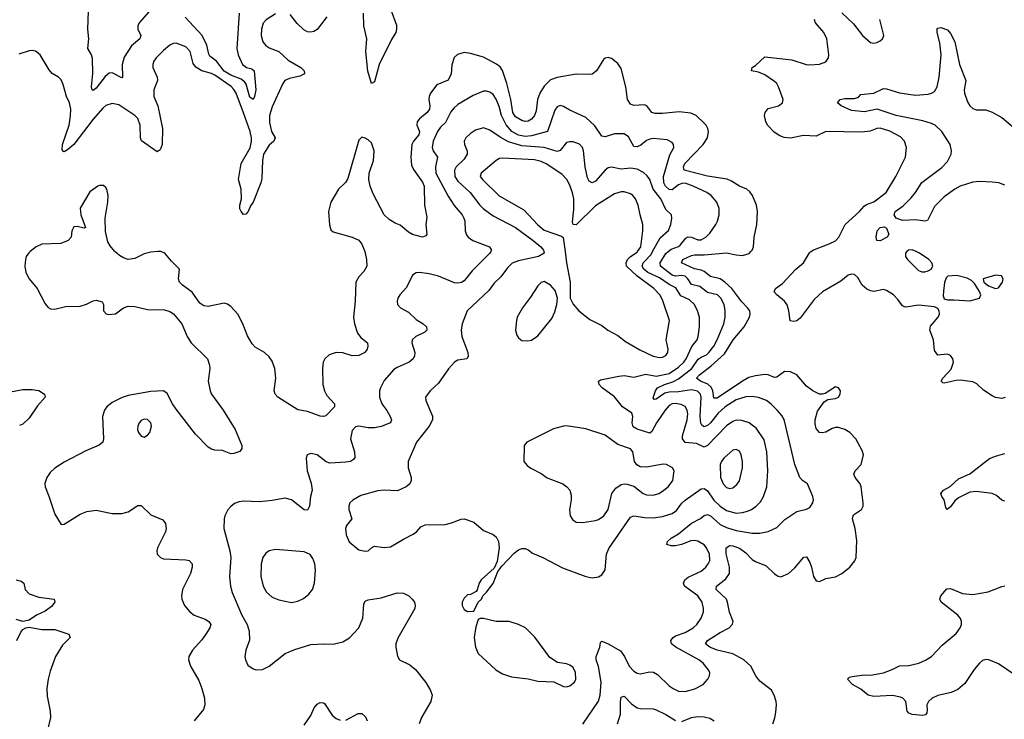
# Model space of a CAD drawing. Header units: inches. Extents: x 1954678 to 2060271, y 904822 to 1016299.
# Tile 396 of 403: x 2043051 to 2049206, y 1007079 to 1011449. Entities that reach past the tile are written whole.
import ezdxf

# ---------------------------------------------------------------- set-up
doc = ezdxf.new("R2010")
doc.units = ezdxf.units.IN
doc.header["$MEASUREMENT"] = 0
doc.layers.add('C0040', color=7, linetype='Continuous')
doc.layers.add('C0041', color=7, linetype='Continuous')

msp = doc.modelspace()

# ---------------------------------------------------------------- linework, layer by layer
at = {"layer": 'C0040', "color": 5}
for points, elevation in [([(2043116.5, 1010000), (2043107.3, 1009992.7), (2043090.6, 1009970), (2043086.4, 1009950), (2043082.4, 1009910), (2043088.8, 1009868.8), (2043110.4, 1009830), (2043160.3, 1009770), (2043210, 1009674.9), (2043230, 1009650.4), (2043243.4, 1009643.4), (2043270, 1009641.7), (2043337.2, 1009657.2), (2043430, 1009660.3), (2043467.8, 1009672.2), (2043510, 1009693.4), (2043530, 1009697.3), (2043566.8, 1009686.8), (2043574.8, 1009670), (2043574.8, 1009630), (2043590.6, 1009610.6), (2043606.9, 1009606.9), (2043650, 1009610.6), (2043699, 1009650), (2043730, 1009659.3), (2043770, 1009657.6), (2043850, 1009637.6), (2043957.1, 1009637.1), (2043990, 1009626), (2044012.2, 1009612.2), (2044064.6, 1009550), (2044098.9, 1009470), (2044122.6, 1009430), (2044224.9, 1009330), (2044238, 1009290), (2044239.5, 1009270), (2044228.4, 1009190), (2044241.6, 1009130), (2044250.4, 1009110), (2044323.1, 1009010), (2044398, 1008890), (2044439.1, 1008790), (2044438.8, 1008770), (2044427.7, 1008752.3), (2044390, 1008738), (2044370, 1008736), (2044318, 1008758), (2044270, 1008759.5), (2044250, 1008765.6), (2044230, 1008778.4), (2044150, 1008860.7), (2044030, 1009015.4), (2044006.3, 1009050), (2043973.2, 1009113.2), (2043950, 1009129.8), (2043870, 1009126.9), (2043730, 1009101.8), (2043690.7, 1009089.3), (2043630, 1009056.8), (2043595.8, 1009030), (2043581.1, 1009010), (2043569.4, 1008970), (2043575, 1008830), (2043570, 1008809.7), (2043548.8, 1008791.2), (2043463.8, 1008756.2), (2043330, 1008684.7), (2043270, 1008646.6), (2043240.5, 1008619.5), (2043220.3, 1008590), (2043208.2, 1008551.8), (2043210.3, 1008530), (2043233.5, 1008473.5), (2043270, 1008359.1), (2043310, 1008294.8), (2043330, 1008298), (2043430, 1008359.3), (2043470, 1008376.3), (2043530, 1008385.2), (2043630, 1008363.9), (2043690, 1008364.4), (2043730, 1008374.6), (2043790, 1008414.9), (2043810, 1008413.4), (2043870, 1008356.5), (2043944.8, 1008324.8), (2043962.6, 1008302.6), (2043967, 1008270), (2043962.6, 1008250), (2043913, 1008150), (2043907.7, 1008130), (2043910.8, 1008110), (2043931, 1008090), (2043950, 1008081.6), (2044090, 1008074.6), (2044110.6, 1008070), (2044128.5, 1008050), (2044130.2, 1008030), (2044119.1, 1007990), (2044068.9, 1007890), (2044062.6, 1007850), (2044065.3, 1007830), (2044082, 1007790), (2044114.4, 1007750), (2044142, 1007730), (2044210, 1007704.6), (2044232.7, 1007690), (2044244.9, 1007670), (2044239.5, 1007650), (2044214.9, 1007610), (2044190, 1007575.8), (2044130.4, 1007510), (2044108, 1007470), (2044105.5, 1007450), (2044118.4, 1007410), (2044170, 1007320.7), (2044190, 1007270.8), (2044205.8, 1007210), (2044209.1, 1007170), (2044200, 1007140), (2044141.3, 1007070)], 520), ([(2043913.6, 1010000), (2043870, 1009996.4), (2043830, 1009986.3), (2043770, 1009957.4), (2043730, 1009951.7), (2043700.6, 1009960.6), (2043675.1, 1009975.1), (2043646.4, 1010000)], 520), ([(2045208, 1010000), (2045211.3, 1009991.3), (2045219.6, 1009950), (2045220.3, 1009910), (2045203.2, 1009876.8), (2045170, 1009842.9), (2045152, 1009810), (2045147.8, 1009690), (2045137.7, 1009590), (2045143.2, 1009550), (2045163.5, 1009490), (2045183.1, 1009463.1), (2045226, 1009430), (2045227.2, 1009410), (2045222.6, 1009390), (2045208.5, 1009370), (2045170, 1009351.7), (2045130, 1009349), (2045070, 1009367.1), (2045030, 1009370.8), (2044985.1, 1009354.9), (2044958.9, 1009330), (2044949.1, 1009310), (2044943.2, 1009270), (2044945.8, 1009170), (2044956.9, 1009130), (2044970, 1009102.4), (2045019.5, 1009050), (2045018.4, 1009030), (2044964.7, 1008975.3), (2044950, 1008969.5), (2044930, 1008971.6), (2044850, 1009001.1), (2044790, 1009011.1), (2044664.7, 1009090), (2044647.1, 1009110), (2044641, 1009130), (2044652.2, 1009210), (2044646, 1009270), (2044630, 1009315.1), (2044610, 1009342.9), (2044580.7, 1009370), (2044523.9, 1009403.9), (2044504, 1009424), (2044475, 1009475), (2044445.4, 1009550), (2044415.4, 1009610), (2044370, 1009657.7), (2044350, 1009671), (2044330, 1009677.2), (2044230, 1009656.8), (2044202.5, 1009662.5), (2044177.6, 1009677.6), (2044130, 1009747), (2044069.7, 1009789.7), (2044049.6, 1009810), (2044042.9, 1009830), (2044049.4, 1009890), (2044000.1, 1009940.1), (2043959.3, 1009990), (2043933.5, 1010000)], 520), ([(2045995.3, 1010000), (2045990.2, 1009990), (2045880.1, 1009879.9), (2045830, 1009818.5), (2045812.9, 1009807.2), (2045790, 1009803.1), (2045770, 1009805.3), (2045670, 1009845.8), (2045610, 1009862.2), (2045550.3, 1009869.7), (2045530, 1009868), (2045505.9, 1009854.1), (2045470, 1009777), (2045426.4, 1009730), (2045414.9, 1009710), (2045410.5, 1009690), (2045413, 1009670), (2045430.7, 1009650), (2045481.1, 1009621.1), (2045530, 1009575.6), (2045572.2, 1009550), (2045594, 1009530), (2045597.1, 1009510), (2045583, 1009497), (2045527.7, 1009470), (2045503.8, 1009450), (2045503.1, 1009430), (2045520.7, 1009370), (2045519.1, 1009350), (2045510.1, 1009329.9), (2045486.4, 1009310), (2045410, 1009277.2), (2045390, 1009264), (2045330, 1009195.1), (2045306.7, 1009150), (2045300.4, 1009130), (2045300.4, 1009090), (2045314.9, 1009050), (2045346.8, 1009006.8), (2045367, 1008970), (2045375.3, 1008950), (2045368.8, 1008931.2), (2045310, 1008908), (2045270, 1008900.3), (2045230, 1008898.7), (2045170, 1008910.8), (2045150, 1008906.3), (2045130, 1008882.7), (2045119.5, 1008830), (2045144, 1008750), (2045145.1, 1008714.9), (2045137.8, 1008702.2), (2045118.8, 1008690), (2045090, 1008683.9), (2044990, 1008678.5), (2044967, 1008687), (2044910, 1008731.1), (2044870, 1008738.3), (2044848.5, 1008730), (2044841.7, 1008710), (2044848.9, 1008630), (2044873.4, 1008553.4), (2044879, 1008510), (2044869, 1008470), (2044861.7, 1008410), (2044850, 1008384.5), (2044830, 1008386.3), (2044750, 1008449.8), (2044710, 1008460.9), (2044630, 1008445.3), (2044550, 1008438), (2044450, 1008442), (2044422.5, 1008437.5), (2044394.3, 1008425.7), (2044371.7, 1008408.3), (2044353.1, 1008386.9), (2044334.4, 1008350), (2044328.5, 1008330), (2044327.6, 1008270), (2044364.5, 1008130), (2044370.2, 1008090), (2044363.2, 1007970), (2044367.8, 1007910), (2044379.6, 1007870), (2044439.7, 1007730), (2044473.8, 1007670), (2044485.5, 1007630), (2044487.6, 1007572.4), (2044464.4, 1007510), (2044458.4, 1007470), (2044461.6, 1007450), (2044477.3, 1007417.3), (2044510, 1007393.4), (2044530, 1007387.7), (2044569.5, 1007390.5), (2044610, 1007410.6), (2044709.8, 1007490.2), (2044770, 1007514), (2044870, 1007544.9), (2044950.3, 1007550.3), (2045010, 1007548.2), (2045070, 1007561.6), (2045112.2, 1007587.8), (2045170, 1007650.7), (2045195.4, 1007710), (2045201.7, 1007798.3), (2045210, 1007816.3), (2045230, 1007824.4), (2045310, 1007836.5), (2045410, 1007868.4), (2045450, 1007867), (2045483.1, 1007850), (2045505.3, 1007830), (2045518, 1007810), (2045523.9, 1007790), (2045521.3, 1007770), (2045414.4, 1007585.6), (2045403, 1007550), (2045403, 1007530), (2045412.1, 1007472.1), (2045425.3, 1007450), (2045490, 1007419.3), (2045526, 1007390), (2045590, 1007308.2), (2045619.2, 1007259.2), (2045629.1, 1007230), (2045620.8, 1007190), (2045562, 1007090), (2045548.5, 1007050)], 540), ([(2046328.1, 1010000), (2046330.3, 1009990), (2046294.8, 1009970), (2046170, 1009942.4), (2046130, 1009927.7), (2046100.1, 1009899.9), (2046058.1, 1009841.9), (2046016.9, 1009803.1), (2045982.7, 1009757.3), (2045848.9, 1009630), (2045816.5, 1009550), (2045811.4, 1009508.6), (2045815.6, 1009470), (2045853, 1009370), (2045855.5, 1009344.5), (2045846, 1009330), (2045790, 1009321.5), (2045770, 1009309.7), (2045732.4, 1009267.6), (2045670, 1009177.6), (2045616.4, 1009130), (2045588.4, 1009090), (2045590.5, 1009070), (2045631.8, 1008971.8), (2045632.1, 1008950), (2045611.1, 1008910), (2045532.3, 1008810), (2045478.7, 1008690), (2045478.7, 1008650), (2045498.4, 1008590), (2045498, 1008570), (2045490.6, 1008550), (2045466.8, 1008530), (2045413.7, 1008506.3), (2045330, 1008510.6), (2045290, 1008505.4), (2045183.8, 1008476.2), (2045132.6, 1008447.4), (2045114.6, 1008430), (2045108.1, 1008410), (2045109.3, 1008389.3), (2045128, 1008330), (2045093.4, 1008290), (2045088.7, 1008270), (2045092.2, 1008230), (2045110, 1008187.7), (2045170, 1008138), (2045210, 1008128.2), (2045230, 1008130.8), (2045249.6, 1008150.4), (2045270, 1008159.3), (2045330, 1008151.8), (2045370, 1008155.8), (2045450, 1008204.6), (2045510, 1008234.4), (2045531.6, 1008250), (2045559.3, 1008280.7), (2045586.7, 1008293.3), (2045710, 1008296.4), (2045750, 1008305.3), (2045810, 1008328.4), (2045830, 1008330.4), (2045890.4, 1008310), (2045950, 1008257.6), (2046010, 1008232.2), (2046030, 1008218), (2046044.4, 1008190), (2046048.5, 1008150), (2046036.3, 1008063.7), (2046018, 1008022), (2045936, 1007950), (2045922.8, 1007930), (2045911.6, 1007888.4), (2045903.6, 1007876.4), (2045870, 1007858), (2045850, 1007855.3), (2045830, 1007835.3), (2045818, 1007810), (2045816, 1007790), (2045830, 1007764.7), (2045850, 1007751.3), (2045890, 1007754), (2045918, 1007810), (2045938, 1007830), (2045946, 1007850), (2045970, 1007872), (2046010, 1007926), (2046039, 1008001), (2046064.1, 1008035.9), (2046142.6, 1008117.4), (2046170, 1008138), (2046190, 1008145.5), (2046210, 1008146), (2046230, 1008137.1), (2046256.9, 1008116.9), (2046322, 1008090), (2046444.6, 1008024.6), (2046590, 1007970.4), (2046630, 1007962.4), (2046670, 1007967.7), (2046690, 1007981), (2046710, 1008012), (2046719.7, 1008110), (2046733.8, 1008146.2), (2046870, 1008342.3), (2046890, 1008349.1), (2046958.5, 1008338.5), (2047010, 1008338), (2047070, 1008346.1), (2047130, 1008364.8), (2047156.7, 1008383.3), (2047190.7, 1008429.3), (2047210, 1008447.3), (2047310, 1008517.5), (2047330, 1008521.3), (2047350, 1008505.6), (2047390, 1008447.1), (2047430, 1008410.1), (2047470, 1008382.8), (2047530, 1008367.1), (2047569.9, 1008370.1), (2047600.9, 1008379.1), (2047626.3, 1008390), (2047654.7, 1008410), (2047681.9, 1008438.1), (2047701.2, 1008470), (2047721.5, 1008530), (2047728.6, 1008630), (2047722.4, 1008750), (2047703.8, 1008823.8), (2047656.2, 1008896.2), (2047611.1, 1008931.1), (2047565.7, 1008945.7), (2047530, 1008946.3), (2047510, 1008939.5), (2047470, 1008912), (2047350, 1008788.5), (2047330, 1008779.5), (2047281.2, 1008801.2), (2047210, 1008808.1), (2047194.1, 1008830), (2047193.4, 1008850), (2047223.4, 1008950), (2047227, 1008987), (2047223.2, 1009010), (2047210, 1009032.7), (2047185.4, 1009045.4), (2047150, 1009052.1), (2047130, 1009049.9), (2047110, 1009038.1), (2047086, 1009010), (2047032.2, 1008930), (2047003.6, 1008876.4), (2046990, 1008866.6), (2046911.8, 1008891.8), (2046885.6, 1008905.6), (2046879.9, 1008930), (2046883.2, 1008970), (2046878.4, 1008990), (2046819.8, 1009030), (2046770, 1009093.1), (2046691.5, 1009150), (2046673.3, 1009170), (2046669.6, 1009190), (2046681.7, 1009198.3), (2046797.3, 1009222.7), (2046830, 1009225.8), (2046890, 1009216.9), (2046965.9, 1009234.1), (2047030, 1009221.6), (2047110, 1009239.1), (2047170, 1009279.4), (2047203.1, 1009310), (2047217.1, 1009330), (2047253.1, 1009406.9), (2047285.2, 1009450), (2047292.3, 1009470), (2047299.9, 1009530), (2047299.9, 1009590), (2047289, 1009630), (2047268.8, 1009670), (2047238.8, 1009698.8), (2047183.7, 1009723.7), (2047153.4, 1009773.4), (2047110, 1009795.4), (2047050, 1009837.3), (2046977.5, 1009870), (2046951.8, 1009890), (2046941.8, 1009910), (2046949.2, 1009930), (2046997.6, 1009982.4), (2047007.3, 1010000)], 560), ([(2046460.1, 1010000), (2046469.5, 1009930.5), (2046492.7, 1009810), (2046492.8, 1009710), (2046511.1, 1009671.1), (2046546.4, 1009630), (2046615.6, 1009575.6), (2046690, 1009538), (2046728.2, 1009510), (2046790, 1009475.3), (2046838.7, 1009438.7), (2046926.9, 1009386.9), (2047010, 1009347.2), (2047050, 1009338.9), (2047070, 1009341.6), (2047090, 1009351.8), (2047103.1, 1009370), (2047105.6, 1009390), (2047093, 1009450), (2047113.7, 1009570), (2047070, 1009698), (2047052.1, 1009730), (2047015.6, 1009770), (2046908.7, 1009848.7), (2046844.3, 1009910), (2046842, 1009930), (2046851.3, 1009950), (2046870, 1009968.7), (2046910, 1009996.1), (2046912.7, 1010000)], 580), ([(2046570.9, 1007049.1), (2046669.1, 1007190.9), (2046679.8, 1007230), (2046685, 1007310), (2046668.6, 1007408.6), (2046654.3, 1007450), (2046654.9, 1007470), (2046678.5, 1007530), (2046680.9, 1007559.1), (2046690, 1007566), (2046730, 1007550.3), (2046806.3, 1007506.3), (2046831.4, 1007471.4), (2046861.1, 1007410), (2046890, 1007379), (2046910, 1007367.8), (2046930, 1007363.1), (2046990, 1007374.9), (2047013, 1007373), (2047038.1, 1007358.1), (2047110, 1007288), (2047135.8, 1007270), (2047170, 1007255), (2047210, 1007253), (2047271.5, 1007268.5), (2047323.3, 1007296.7), (2047353.6, 1007330), (2047363, 1007350), (2047364.7, 1007370), (2047355.8, 1007390), (2047323.5, 1007430), (2047297.4, 1007450), (2047151.9, 1007530), (2047126.4, 1007550), (2047121.8, 1007570), (2047135.6, 1007590), (2047150, 1007600.6), (2047210, 1007621.2), (2047260.4, 1007650), (2047284.5, 1007670), (2047311.6, 1007710), (2047324.6, 1007750), (2047326.3, 1007770), (2047317.3, 1007810), (2047290.5, 1007850), (2047206.8, 1007910), (2047200.3, 1007930), (2047209.8, 1007950), (2047230, 1007966.5), (2047310, 1008005), (2047339.3, 1008030), (2047355.7, 1008050), (2047364.7, 1008070), (2047362.8, 1008110), (2047345.2, 1008150), (2047330, 1008168.4), (2047290, 1008191.3), (2047270, 1008195.5), (2047246.9, 1008193.1), (2047187.7, 1008170), (2047150, 1008161.4), (2047122.5, 1008162.5), (2047097.2, 1008170), (2047100.9, 1008190), (2047124.5, 1008210), (2047170, 1008237.8), (2047250, 1008304.4), (2047307.3, 1008332.7), (2047330, 1008352.4), (2047350, 1008359), (2047370, 1008348.7), (2047430, 1008295), (2047470, 1008276.6), (2047530, 1008258.1), (2047630, 1008240.5), (2047678.6, 1008241.4), (2047729, 1008251), (2047783.5, 1008276.5), (2047833.7, 1008326.3), (2047910, 1008377), (2047970, 1008390.4), (2047990, 1008400.7), (2048009.5, 1008430), (2048013.3, 1008450), (2048009.6, 1008470), (2047976.2, 1008550), (2047943.6, 1008570), (2047928.2, 1008590), (2047897.2, 1008670), (2047830, 1008951.8), (2047816.1, 1008976.1), (2047786.2, 1009010), (2047748.1, 1009048.1), (2047718.9, 1009070), (2047670, 1009088.2), (2047630, 1009095), (2047590, 1009093.2), (2047530, 1009073.7), (2047460.8, 1009030), (2047417.3, 1008990), (2047370, 1008930.5), (2047350, 1008914.1), (2047330, 1008906.3), (2047315.3, 1008915.3), (2047309.1, 1008929.1), (2047305.2, 1008970), (2047311.8, 1009090), (2047306.7, 1009110), (2047288.8, 1009128.8), (2047250, 1009135.8), (2047170, 1009124.8), (2047110, 1009121.9), (2047084.3, 1009115.7), (2047030, 1009078.8), (2047016.4, 1009076.4), (2047010, 1009086), (2047025, 1009130), (2047038.8, 1009150), (2047081.2, 1009170), (2047134.1, 1009185.9), (2047170, 1009204.8), (2047252.1, 1009270), (2047291.8, 1009328.2), (2047310, 1009341.6), (2047344, 1009356), (2047359.6, 1009370), (2047389.9, 1009410), (2047411.8, 1009450), (2047453.6, 1009550), (2047461.7, 1009590), (2047462, 1009630), (2047454, 1009670), (2047433.8, 1009710), (2047413.5, 1009730), (2047350, 1009744.2), (2047302.1, 1009782.1), (2047250, 1009794.5), (2047226.7, 1009830), (2047210, 1009846.3), (2047190, 1009851.7), (2047150, 1009846.9), (2047130, 1009852.2), (2047057, 1009910), (2047054.1, 1009930), (2047091, 1009989), (2047104, 1010000)], 540), ([(2047758.3, 1007050), (2047771.8, 1007088.2), (2047777.4, 1007122.6), (2047781.8, 1007170), (2047779.3, 1007190), (2047767, 1007230), (2047750, 1007259.7), (2047676.9, 1007316.9), (2047652.9, 1007350), (2047622.5, 1007410), (2047578.2, 1007450), (2047510, 1007487.7), (2047410, 1007511), (2047365.4, 1007530), (2047337.7, 1007550), (2047351.1, 1007570), (2047430, 1007620.9), (2047486.3, 1007650), (2047507.6, 1007672.4), (2047510.8, 1007690), (2047487.5, 1007747.5), (2047475.9, 1007810), (2047468.5, 1007828.5), (2047404.5, 1007890), (2047407.4, 1007910), (2047464.5, 1007955.5), (2047487.1, 1007990), (2047488.2, 1008030), (2047467.9, 1008112.1), (2047468.3, 1008150), (2047490, 1008165.3), (2047510, 1008163.2), (2047550, 1008147.6), (2047590, 1008118.9), (2047630, 1008076.5), (2047650, 1008063.5), (2047717.6, 1008037.6), (2047770, 1007987.4), (2047792.4, 1007972.4), (2047810, 1007969.1), (2047857.2, 1007990), (2047895.7, 1008024.3), (2047952.4, 1008092.4), (2047970, 1008092.7), (2047990, 1008058), (2048000.8, 1008030), (2048012.7, 1007970), (2048030, 1007942.8), (2048050, 1007939.1), (2048090, 1007958.7), (2048150, 1007969), (2048190.7, 1007989.3), (2048241.3, 1008030), (2048270.7, 1008069.3), (2048280.4, 1008090), (2048283.7, 1008196.3), (2048273, 1008270), (2048257.2, 1008330), (2048258.3, 1008341.7), (2048264, 1008356), (2048314, 1008390), (2048324, 1008410), (2048324.4, 1008430), (2048312.1, 1008530), (2048304.7, 1008550), (2048274, 1008590), (2048266, 1008610), (2048274.7, 1008630), (2048311.3, 1008670), (2048325.4, 1008730), (2048318.4, 1008758.4), (2048278.7, 1008830), (2048239.6, 1008870), (2048210, 1008889.7), (2048170, 1008900.9), (2048150, 1008900.9), (2048130, 1008895.6), (2048090, 1008873), (2048067.3, 1008867.3), (2048050, 1008869.4), (2048030, 1008895.3), (2048023.5, 1008923.5), (2048023.5, 1008950), (2048037.2, 1009002.8), (2048079.1, 1009060.9), (2048102.9, 1009077.1), (2048150, 1009083), (2048170, 1009091.3), (2048179.3, 1009110), (2048181.2, 1009130), (2048169.1, 1009149.1), (2048150, 1009155.3), (2048085.2, 1009114.8), (2048070, 1009109), (2048050, 1009109.2), (2048010, 1009129.5), (2047970, 1009160.7), (2047909.4, 1009230), (2047870, 1009249.7), (2047832.3, 1009252.3), (2047784.1, 1009215.9), (2047770, 1009214.2), (2047730, 1009229.8), (2047710, 1009231.8), (2047650, 1009223.6), (2047610, 1009212.8), (2047570, 1009191.2), (2047410, 1009085.2), (2047390, 1009084), (2047383, 1009130), (2047373.6, 1009153.6), (2047352.8, 1009172.8), (2047307.1, 1009190), (2047282.5, 1009210), (2047301.5, 1009230), (2047374.2, 1009285.8), (2047457.5, 1009362.5), (2047510.8, 1009449.2), (2047578.9, 1009530), (2047613, 1009590), (2047617.8, 1009610), (2047614.3, 1009630), (2047601, 1009650), (2047566, 1009686), (2047501.9, 1009770), (2047459.7, 1009810), (2047430, 1009830.2), (2047370, 1009845.2), (2047330, 1009875.2), (2047310, 1009884.8), (2047270, 1009892.9), (2047187.2, 1009930), (2047197.2, 1009950), (2047250, 1009975.7), (2047270, 1009980.6), (2047330, 1009979.7), (2047470, 1009992.2), (2047530, 1009979.3), (2047570, 1009976.9), (2047610.8, 1009989.2), (2047621.6, 1010000)], 520), ([(2049211.5, 1009088.5), (2049190, 1009083.5), (2049150, 1009089.7), (2049130, 1009098.9), (2049075.7, 1009135.7), (2049033.8, 1009173.8), (2049010, 1009186.2), (2048930, 1009196.3), (2048905.1, 1009194.9), (2048830, 1009177.6), (2048820.8, 1009180.8), (2048812.3, 1009190), (2048821.3, 1009210), (2048873.7, 1009266.3), (2048887.6, 1009310), (2048884, 1009330), (2048870, 1009351.8), (2048850, 1009358.7), (2048790, 1009352.3), (2048770, 1009382), (2048762.4, 1009450), (2048739.7, 1009510), (2048745.6, 1009534.4), (2048792, 1009590), (2048800.9, 1009610), (2048799.3, 1009630), (2048790, 1009644), (2048770, 1009656), (2048670, 1009666), (2048590, 1009654), (2048577.6, 1009657.6), (2048570, 1009660.9), (2048541.3, 1009701.3), (2048513.3, 1009730), (2048470, 1009758), (2048450, 1009762.7), (2048390, 1009751.6), (2048370, 1009754.8), (2048345.8, 1009765.8), (2048317.4, 1009790), (2048290, 1009837.6), (2048270, 1009856.4), (2048250, 1009858.9), (2048230, 1009852.2), (2048183.6, 1009816.4), (2048070, 1009749.8), (2048018, 1009702), (2047930, 1009584.8), (2047910, 1009568.6), (2047890, 1009564), (2047867.2, 1009567.2), (2047859.8, 1009630), (2047848.1, 1009668.1), (2047832.1, 1009690), (2047784.4, 1009730), (2047767.8, 1009750), (2047774.7, 1009770), (2047820, 1009800), (2047902.2, 1009890), (2047951.1, 1009930), (2047988.2, 1009991.8), (2047996.7, 1010000)], 480), ([(2048596.9, 1010000), (2048588.5, 1009991.5), (2048588, 1009970), (2048601.6, 1009950), (2048670, 1009882.8), (2048690, 1009874.8), (2048710, 1009874.8), (2048730, 1009881), (2048749.1, 1009890.9), (2048759, 1009910), (2048752.7, 1009930), (2048734.5, 1009950), (2048676.2, 1009990), (2048654.1, 1010000)], 480), ([(2042950, 1009115.5), (2043070, 1009138.4), (2043130, 1009138.5), (2043171.6, 1009131.6), (2043205.3, 1009110), (2043210.3, 1009090), (2043163.1, 1009036.9), (2043110, 1008959.8), (2043070, 1008922), (2043050, 1008913.6)], 480), ([(2049210, 1008441.9), (2049190, 1008448.3), (2049157.2, 1008477.2), (2049129.9, 1008489.9), (2049030, 1008501.9), (2048990, 1008498.4), (2048918.9, 1008461.1), (2048897.1, 1008442.9), (2048870, 1008406.2), (2048849.7, 1008389.7), (2048840.9, 1008400.9), (2048831, 1008450), (2048816.4, 1008470), (2048809.7, 1008490), (2048825.6, 1008510), (2048867.2, 1008532.8), (2048919.8, 1008580.2), (2048990, 1008611.9), (2049112.7, 1008707.3), (2049150, 1008723.2), (2049210, 1008739.6)], 480), ([(2043030, 1007949.1), (2043060.5, 1007940.5), (2043076.4, 1007930), (2043085.3, 1007890), (2043110, 1007862.7), (2043170, 1007840.7), (2043266, 1007830), (2043270.3, 1007810), (2043250, 1007783.5), (2043210, 1007753.7), (2043156.3, 1007730), (2043110, 1007698.4), (2043070.7, 1007689.3), (2043030, 1007701.5)], 480), ([(2049273.7, 1007353.7), (2049170, 1007424.3), (2049110, 1007449.2), (2049090, 1007451.4), (2049070, 1007446), (2049050.2, 1007430), (2049017.8, 1007390), (2048958.6, 1007301.4), (2048915.8, 1007264.2), (2048874.2, 1007245.8), (2048790, 1007226.6), (2048756, 1007210), (2048731.6, 1007190), (2048722.6, 1007170), (2048724.5, 1007135.5), (2048720.7, 1007119.3), (2048712.7, 1007107.3), (2048696.7, 1007103.3), (2048630, 1007108), (2048610, 1007116), (2048599.5, 1007130), (2048589.8, 1007190), (2048572, 1007210), (2048557.4, 1007217.4), (2048507.3, 1007227.3), (2048390, 1007220.8), (2048354, 1007230), (2048310, 1007266.6), (2048256.9, 1007296.9), (2048225.2, 1007330), (2048238.6, 1007341.4), (2048254, 1007346), (2048330, 1007356.5), (2048370, 1007354.2), (2048450, 1007369.4), (2048505.6, 1007390), (2048550, 1007412.8), (2048610, 1007415.4), (2048671.8, 1007430), (2048712.8, 1007447.2), (2048750, 1007470.2), (2048818.5, 1007541.5), (2048905.1, 1007614.9), (2048931.1, 1007650), (2048938.9, 1007670), (2048938.9, 1007690), (2048931.8, 1007708.2), (2048915.1, 1007730), (2048811.8, 1007810), (2048803.7, 1007830), (2048809.4, 1007850), (2048847.1, 1007892.9), (2048870, 1007894.9), (2048944.5, 1007864.5), (2049010, 1007857.6), (2049106, 1007874), (2049190, 1007907.7), (2049210, 1007911.6)], 480), ([(2043032.1, 1007570), (2043057.4, 1007622.6), (2043070, 1007640.5), (2043090, 1007651), (2043110, 1007654), (2043190, 1007640.2), (2043270, 1007640.2), (2043358.8, 1007610), (2043366.4, 1007590), (2043318.1, 1007541.9), (2043274.2, 1007470), (2043240.9, 1007379), (2043228.3, 1007330), (2043220.7, 1007270), (2043222.2, 1007222.2), (2043241.1, 1007130), (2043243.1, 1007090), (2043224.4, 1007010)], 480), ([(2046788.2, 1007050), (2046807.1, 1007110), (2046805.8, 1007190), (2046810, 1007216), (2046830, 1007223), (2046875, 1007175), (2046910, 1007151), (2046930, 1007145.2), (2047010, 1007143.6), (2047030, 1007136.9), (2047090, 1007108.3), (2047150, 1007070.2)], 520), ([(2044830, 1007041.6), (2044870, 1007103), (2044891.3, 1007150), (2044910, 1007172.4), (2044930, 1007183.1), (2044950, 1007182.4), (2044956.7, 1007176.7), (2045005.3, 1007105.3), (2045030, 1007083.6), (2045053.9, 1007073.9)], 520), ([(2045090, 1007072.4), (2045165.9, 1007114.1), (2045190, 1007114.6), (2045213.6, 1007093.6), (2045223, 1007070)], 520), ([(2047190, 1007064.9), (2047250, 1007090.2), (2047290, 1007095.5), (2047330, 1007093.6), (2047365.3, 1007085.3), (2047392.2, 1007070)], 520)]:
    msp.add_lwpolyline(points, dxfattribs=dict(at, elevation=elevation))
for points, elevation in [([(2048910, 1009852), (2048854, 1009846), (2048843.5, 1009836.5), (2048833, 1009807), (2048826.2, 1009753.8), (2048823.8, 1009723.8), (2048830, 1009706), (2048850, 1009698), (2048890, 1009699.5), (2048990, 1009692.2), (2049050, 1009708.4), (2049058.7, 1009730), (2049051.2, 1009751.2), (2049020.2, 1009800.2), (2049000.2, 1009820.2), (2048974.5, 1009834.5)], 480), ([(2049150, 1009852.3), (2049074, 1009830), (2049078, 1009810), (2049106.4, 1009786.4), (2049150, 1009770.5), (2049170, 1009774.8), (2049194, 1009810), (2049198, 1009830), (2049188.9, 1009848.9)], 480), ([(2046330, 1009813.5), (2046310, 1009807.8), (2046290, 1009787), (2046244.8, 1009715.2), (2046194.9, 1009650), (2046160.3, 1009590), (2046155.8, 1009570), (2046150.5, 1009510), (2046159.3, 1009479.3), (2046170, 1009461), (2046190, 1009444.9), (2046222.5, 1009442.5), (2046250, 1009448), (2046290, 1009473.4), (2046376.6, 1009583.4), (2046396.3, 1009623.7), (2046408.6, 1009670), (2046412.6, 1009710), (2046397.7, 1009757.7), (2046370, 1009791.1)], 580), ([(2043830, 1008954.3), (2043810, 1008945.1), (2043797.6, 1008930), (2043788.8, 1008910), (2043787.2, 1008890), (2043793, 1008870), (2043810, 1008846.8), (2043830, 1008842), (2043850, 1008854), (2043863.7, 1008870), (2043874.3, 1008910), (2043871.1, 1008930), (2043861.4, 1008941.4), (2043850, 1008951.5)], 540), ([(2046470, 1008911.3), (2046450, 1008909.6), (2046387.4, 1008892.6), (2046222, 1008810), (2046204.7, 1008790), (2046202.8, 1008690), (2046224.1, 1008664.1), (2046246.6, 1008646.6), (2046310, 1008614.9), (2046347.9, 1008587.9), (2046446.8, 1008550), (2046471.4, 1008531.4), (2046490.3, 1008510), (2046498.7, 1008478.7), (2046498.5, 1008450), (2046487.6, 1008387.6), (2046492, 1008350), (2046506.2, 1008326.2), (2046530, 1008310.3), (2046570, 1008308.1), (2046650, 1008320.2), (2046670, 1008326.8), (2046702.4, 1008350), (2046729.8, 1008390), (2046752.2, 1008490), (2046776.7, 1008523.3), (2046810, 1008545.6), (2046830, 1008550.2), (2046848.3, 1008548.3), (2046890, 1008535.3), (2046949, 1008489), (2046970, 1008480.2), (2047010, 1008479.7), (2047046.6, 1008490), (2047070, 1008503.2), (2047104.7, 1008530), (2047133, 1008570), (2047141.6, 1008630), (2047132, 1008650), (2047094, 1008670), (2047072.6, 1008672.6), (2046970, 1008653.8), (2046930, 1008655.8), (2046908.4, 1008668.4), (2046894.5, 1008690), (2046884.4, 1008750), (2046868.9, 1008768.9), (2046790, 1008794.6), (2046710, 1008853.3), (2046590, 1008894)], 580), ([(2047530, 1008764), (2047510, 1008759.7), (2047452.9, 1008710), (2047437.3, 1008690), (2047430.2, 1008670), (2047431, 1008590), (2047449.3, 1008550), (2047470, 1008526.7), (2047490, 1008520.3), (2047510, 1008525.5), (2047534.7, 1008545.3), (2047551.3, 1008568.7), (2047569.8, 1008650), (2047569.8, 1008690), (2047561.5, 1008730), (2047550, 1008753)], 580), ([(2044650, 1008138.9), (2044610, 1008131.3), (2044590, 1008115.6), (2044571.8, 1008090), (2044559.6, 1008050), (2044558, 1007970), (2044572.1, 1007910), (2044593.1, 1007873.1), (2044630, 1007842.3), (2044670, 1007824.4), (2044750, 1007808.9), (2044790, 1007815.6), (2044826.1, 1007833.9), (2044858.8, 1007861.2), (2044880.5, 1007890), (2044894.3, 1007930), (2044900.5, 1008010), (2044895.1, 1008050), (2044884.1, 1008084.1), (2044867.6, 1008107.6), (2044830, 1008125.7)], 560), ([(2045950, 1007709), (2045930, 1007708.7), (2045918, 1007702), (2045903, 1007657), (2045893, 1007590), (2045900.5, 1007530), (2045917.3, 1007490), (2046028.1, 1007388.1), (2046070, 1007362), (2046124.7, 1007344.7), (2046230, 1007330.4), (2046290, 1007315.8), (2046390, 1007312.4), (2046450, 1007283.8), (2046470, 1007281.6), (2046490, 1007288.4), (2046518.4, 1007310), (2046527.6, 1007330), (2046526.3, 1007370), (2046510, 1007402), (2046490, 1007417.7), (2046470, 1007424.4), (2046413.5, 1007433.5), (2046364.2, 1007464.2), (2046271, 1007591), (2046212.7, 1007650), (2046170, 1007671.5), (2046110.5, 1007689.5), (2046030, 1007689.3)], 560)]:
    msp.add_lwpolyline(points, close=True, dxfattribs=dict(at, elevation=elevation))
at = {"layer": 'C0041', "color": 5}
for points, elevation in [([(2043890, 1011533.5), (2043798.5, 1011430), (2043790.3, 1011410), (2043790.3, 1011390), (2043807.6, 1011350), (2043802.6, 1011330), (2043750, 1011286.6), (2043705.1, 1011214.9), (2043690.8, 1011170), (2043692.8, 1011087.2), (2043690, 1011086), (2043630, 1011117.7), (2043610, 1011114.2), (2043585.8, 1011094.2), (2043530, 1011021.4), (2043510, 1011007.1), (2043504.5, 1011010), (2043500.3, 1011030), (2043507.9, 1011112.1), (2043507.1, 1011207.1), (2043500.2, 1011230), (2043477.8, 1011270), (2043483.1, 1011330), (2043478, 1011390), (2043482, 1011502)], 460), ([(2044650, 1011485.4), (2044592.1, 1011447.9), (2044573.6, 1011426.4), (2044561.7, 1011390), (2044560.3, 1011350), (2044570.4, 1011310), (2044586.7, 1011290), (2044610, 1011273.7), (2044670, 1011249.3), (2044730, 1011196.6), (2044807.8, 1011150), (2044828.9, 1011130), (2044831.8, 1011110), (2044803.1, 1011096.9), (2044738, 1011082), (2044708.7, 1011070), (2044693.1, 1011046.9), (2044630, 1010904), (2044613.5, 1010850), (2044612.9, 1010807.1), (2044625.6, 1010750), (2044647.8, 1010710), (2044640.2, 1010690), (2044610, 1010664.7), (2044576, 1010610), (2044568.6, 1010570), (2044563.8, 1010456.2), (2044558.4, 1010430), (2044510, 1010309.4), (2044494, 1010286), (2044479.3, 1010250), (2044465.2, 1010234.8), (2044450, 1010232.3), (2044434.5, 1010250), (2044427.2, 1010267.2), (2044427.8, 1010290), (2044438.5, 1010330), (2044435.6, 1010390), (2044418, 1010450), (2044436.1, 1010550), (2044490.9, 1010649.1), (2044500.1, 1010690), (2044500.1, 1010710), (2044491.5, 1010750), (2044450, 1010866.2), (2044403.3, 1010990), (2044390, 1011013.9), (2044372.1, 1011032.1), (2044270, 1011102), (2044250, 1011112.6), (2044190, 1011128.8), (2044152.1, 1011152.1), (2044134.7, 1011174.7), (2044116.8, 1011250), (2044090, 1011279.3), (2044030, 1011301.5), (2044010, 1011299.8), (2043990, 1011289.8), (2043950, 1011257.6), (2043903.1, 1011210), (2043888.9, 1011190), (2043882.3, 1011170), (2043884, 1011150), (2043910.8, 1011090.8), (2043911.8, 1011070), (2043889.4, 1011010), (2043890.1, 1010970), (2043913.7, 1010910), (2043943, 1010770), (2043942, 1010670), (2043930, 1010636.2), (2043910, 1010622.9), (2043812.2, 1010692.2), (2043805.7, 1010710), (2043805, 1010790), (2043790, 1010831.2), (2043770, 1010850.9), (2043670, 1010917.1), (2043630, 1010925.8), (2043590, 1010914), (2043570, 1010896.8), (2043510, 1010827.9), (2043390.4, 1010669.6), (2043350, 1010635.1), (2043330, 1010623.5), (2043324.7, 1010624.7), (2043316.1, 1010636.1), (2043318.8, 1010670), (2043359.9, 1010790), (2043369.3, 1010849.3), (2043370.4, 1010890), (2043362.2, 1010930), (2043344.1, 1010970), (2043323.3, 1011043.3), (2043310, 1011072.7), (2043292.7, 1011090), (2043253.3, 1011113.3), (2043235.3, 1011135.3), (2043178, 1011230), (2043150, 1011252), (2043130, 1011256.2), (2043110, 1011253.6), (2043045.5, 1011234.5)], 480), ([(2044422.7, 1011490), (2044407.4, 1011270), (2044417, 1011230), (2044443.5, 1011170), (2044469.7, 1011149.7), (2044501.7, 1011141.7), (2044516.2, 1011130), (2044527.8, 1011010), (2044519.5, 1010970), (2044510, 1010949.5), (2044490, 1010964.7), (2044466.8, 1011046.8), (2044458.7, 1011058.7), (2044436.5, 1011076.5), (2044370, 1011101.7), (2044330, 1011127.7), (2044280.7, 1011190), (2044240.4, 1011220.5), (2044233.6, 1011233.6), (2044221.7, 1011290), (2044190.9, 1011350), (2044085.4, 1011465.4)], 460), ([(2044970, 1011467.1), (2044910, 1011387.7), (2044890, 1011375.3), (2044870, 1011370.7), (2044850, 1011373.6), (2044826.7, 1011386.7), (2044785.7, 1011425.7), (2044741.5, 1011481.5)], 480), ([(2045371.5, 1011510), (2045406.2, 1011413.8), (2045407, 1011390), (2045402, 1011370), (2045374.8, 1011325.2), (2045298.2, 1011170), (2045270, 1011061.2), (2045250, 1011049.6), (2045227.5, 1011127.5), (2045214.1, 1011250), (2045220.9, 1011330), (2045202.2, 1011410), (2045200.7, 1011490)], 480), ([(2048191.2, 1011491.2), (2048263.5, 1011423.5), (2048319.3, 1011350), (2048370, 1011307.3), (2048390, 1011302.8), (2048410, 1011307.3), (2048430, 1011316), (2048444, 1011330), (2048452.3, 1011350), (2048427.8, 1011450)], 480), ([(2047996.7, 1010000), (2047998.4, 1010001.6), (2048010, 1010010.2), (2048112.2, 1010047.8), (2048151.4, 1010068.6), (2048171.6, 1010090), (2048211.2, 1010168.8), (2048300.8, 1010250), (2048330, 1010283.6), (2048345.5, 1010294.5), (2048390, 1010311.9), (2048468.5, 1010370), (2048527.4, 1010470), (2048587.8, 1010590), (2048594, 1010650), (2048581.6, 1010690), (2048556.5, 1010716.5), (2048490, 1010752.7), (2048430, 1010770.7), (2048410, 1010768.7), (2048367.3, 1010752.7), (2048314.4, 1010745.6), (2048090, 1010750.6), (2048030, 1010721.4), (2047950, 1010726.3), (2047870, 1010709.1), (2047830, 1010713.6), (2047803.6, 1010723.6), (2047766.9, 1010746.9), (2047727.2, 1010787.2), (2047715.4, 1010810), (2047707.7, 1010850), (2047711.1, 1010870), (2047730, 1010894), (2047795.1, 1010910), (2047818.7, 1010930), (2047823.5, 1010950), (2047795, 1011030), (2047784.5, 1011050), (2047770, 1011063.4), (2047710, 1011103.9), (2047670, 1011121.9), (2047625.2, 1011130), (2047629.6, 1011150), (2047650, 1011162.8), (2047710, 1011216.1), (2047877.3, 1011197.3), (2047966.8, 1011170), (2047990, 1011166.9), (2048050, 1011170.3), (2048090, 1011186), (2048107.3, 1011210), (2048109.6, 1011230), (2048096.8, 1011330), (2048077.7, 1011370), (2048026, 1011430), (2048019.5, 1011450)], 480), ([(2049210, 1010416.1), (2049172.7, 1010430), (2049130, 1010434.1), (2049050, 1010438.1), (2049010, 1010434.8), (2048930, 1010408.3), (2048896.1, 1010390), (2048830, 1010343.2), (2048770, 1010281.8), (2048725.8, 1010194.2), (2048710, 1010189.8), (2048650, 1010198.7), (2048570, 1010193.6), (2048529.4, 1010209.4), (2048517.4, 1010230), (2048523.5, 1010250), (2048573.1, 1010286.9), (2048623.8, 1010336.2), (2048651, 1010369), (2048690, 1010431.1), (2048815, 1010525), (2048850, 1010562.4), (2048873.7, 1010610), (2048876.8, 1010630), (2048866.8, 1010670), (2048815.8, 1010750), (2048772.8, 1010790), (2048750, 1010800.8), (2048696.8, 1010816.8), (2048529.6, 1010850), (2048410.9, 1010889.1), (2048332.7, 1010872.7), (2048250, 1010882), (2048185.2, 1010910), (2048163.7, 1010930), (2048179, 1010950), (2048210, 1010955.9), (2048270, 1010957.6), (2048294.1, 1010965.9), (2048310, 1010981.6), (2048390, 1010991), (2048450, 1011018.2), (2048470, 1011017.1), (2048550, 1010992.7), (2048650, 1010976.6), (2048730, 1010983.7), (2048750.9, 1010989.1), (2048770, 1011000.7), (2048786.2, 1011030), (2048799.5, 1011090), (2048811.6, 1011230), (2048803.7, 1011303.7), (2048786, 1011370), (2048786.6, 1011390), (2048790, 1011396), (2048810, 1011400.7), (2048850, 1011385.5), (2048870, 1011363), (2048897.2, 1011310), (2048926.4, 1011170), (2048964.6, 1011070), (2048954.4, 1011010), (2048957.1, 1010990), (2048975.8, 1010935.8), (2048990, 1010910.7), (2049010, 1010894.9), (2049030, 1010886.4), (2049090, 1010886.7), (2049130, 1010872), (2049190, 1010837.6), (2049270, 1010772.2)], 460), ([(2047621.6, 1010000), (2047630.8, 1010009.2), (2047637.2, 1010030), (2047642.2, 1010090), (2047659.7, 1010170), (2047663.5, 1010250), (2047657.4, 1010290), (2047631.2, 1010350), (2047614.3, 1010374.3), (2047596.2, 1010390), (2047550, 1010408.8), (2047501, 1010441), (2047472.9, 1010452.9), (2047350, 1010472.2), (2047203.8, 1010510), (2047199.6, 1010530), (2047209.9, 1010550), (2047322.9, 1010670), (2047351.4, 1010710), (2047356.8, 1010750), (2047352.5, 1010770), (2047342.7, 1010790), (2047330, 1010803.5), (2047280.5, 1010850), (2047246, 1010866), (2047173.7, 1010873.7), (2047070, 1010862.7), (2047023.1, 1010863.1), (2047001.6, 1010870), (2046970.9, 1010910.9), (2046957.2, 1010917.2), (2046890, 1010914), (2046870, 1010921.6), (2046850.8, 1010950.8), (2046839.7, 1011030), (2046810, 1011144), (2046790, 1011175.1), (2046750, 1011206), (2046730, 1011212.7), (2046710, 1011209), (2046699.8, 1011200.2), (2046656.3, 1011130), (2046630.3, 1011109.7), (2046610, 1011106.3), (2046530, 1011108.6), (2046410, 1011086.9), (2046370, 1011073.5), (2046330, 1011033.7), (2046301.9, 1010990), (2046288.8, 1010951.2), (2046279.3, 1010880.7), (2046268.8, 1010850), (2046250, 1010827.2), (2046230, 1010814.8), (2046210, 1010813), (2046190, 1010818.3), (2046150, 1010841.7), (2046133.5, 1010870), (2046120.3, 1010950), (2046096.7, 1011050), (2046070, 1011131.2), (2046054.8, 1011154.8), (2046031.9, 1011171.9), (2045950, 1011214.1), (2045870, 1011238.5), (2045830, 1011243.9), (2045787.9, 1011232.1), (2045767.7, 1011212.3), (2045753.1, 1011166.9), (2045747.3, 1011110), (2045730, 1011071.3), (2045657.6, 1011042.4), (2045619.1, 1010990), (2045610.2, 1010970), (2045607.8, 1010950), (2045614.3, 1010910), (2045612.6, 1010890), (2045597.2, 1010870), (2045549.3, 1010830), (2045535, 1010810), (2045534.4, 1010790), (2045551, 1010750), (2045546.8, 1010730), (2045513.8, 1010690), (2045503.1, 1010670), (2045495.4, 1010590), (2045499.7, 1010539.7), (2045512.3, 1010512.3), (2045570, 1010433.7), (2045578.4, 1010410), (2045581.2, 1010290), (2045595.9, 1010215.9), (2045590.2, 1010170), (2045596.4, 1010110), (2045590, 1010099.3), (2045570, 1010089.8), (2045506.2, 1010106.2), (2045481.5, 1010121.5), (2045430, 1010165.4), (2045397.5, 1010177.5), (2045360.1, 1010200.1), (2045329.7, 1010229.7), (2045261.3, 1010361.3), (2045241.4, 1010410), (2045234, 1010450), (2045235, 1010490), (2045263.7, 1010570), (2045266, 1010630), (2045250, 1010679.7), (2045230, 1010698.9), (2045210, 1010709.6), (2045190, 1010714.5), (2045170, 1010697.2), (2045102.9, 1010457.1), (2045087.6, 1010432.4), (2045044.9, 1010390), (2044995.8, 1010310), (2044981.3, 1010250), (2044988.1, 1010168.1), (2044996.3, 1010136.3), (2045010, 1010122.8), (2045130, 1010090.8), (2045170, 1010070.8), (2045190, 1010046), (2045208, 1010000)], 520), ([(2047104, 1010000), (2047123.6, 1010016.4), (2047168.4, 1010031.6), (2047180.1, 1010039.9), (2047215.7, 1010084.3), (2047230, 1010092.3), (2047249.9, 1010090.1), (2047290, 1010073.6), (2047310, 1010073), (2047340.3, 1010090), (2047364.4, 1010115.6), (2047403.1, 1010170), (2047413.5, 1010190), (2047423.1, 1010230), (2047423.5, 1010270), (2047409.2, 1010309.2), (2047374.2, 1010350), (2047346.6, 1010370), (2047260.4, 1010410), (2047210, 1010427), (2047190, 1010426.4), (2047170, 1010417.9), (2047130, 1010386.7), (2047110, 1010388.7), (2047088, 1010410), (2047077.6, 1010430), (2047074.6, 1010470), (2047114.6, 1010605.4), (2047139.6, 1010650), (2047138.4, 1010670), (2047130, 1010682.7), (2047098.9, 1010698.9), (2047010, 1010706), (2046990, 1010703.1), (2046970, 1010693.5), (2046934.2, 1010665.8), (2046910, 1010654), (2046890, 1010656.9), (2046856.3, 1010716.3), (2046830, 1010735.5), (2046770, 1010736.8), (2046710, 1010718.2), (2046690, 1010721.1), (2046646.2, 1010786.2), (2046590, 1010838), (2046490, 1010883.5), (2046450, 1010907.1), (2046430, 1010912.6), (2046410, 1010904.7), (2046397, 1010883), (2046349.6, 1010750.4), (2046250, 1010722.6), (2046210, 1010720.2), (2046170, 1010727.7), (2046128.4, 1010750), (2046092, 1010792), (2046062, 1010850), (2046047.5, 1010907.5), (2046030, 1010953), (2046010, 1010982.6), (2045990, 1010996.4), (2045970, 1011003.1), (2045950, 1011002.7), (2045884.8, 1010975.2), (2045790, 1010918.7), (2045764.2, 1010895.9), (2045746.9, 1010873.1), (2045712.2, 1010807.8), (2045681.8, 1010778.2), (2045662.2, 1010750), (2045636.1, 1010690), (2045629.3, 1010650), (2045635.5, 1010630), (2045663.8, 1010590), (2045649.6, 1010530), (2045652.9, 1010490), (2045730, 1010346.5), (2045767.5, 1010287.5), (2045816.8, 1010230), (2045828.4, 1010210), (2045833.8, 1010190), (2045834.9, 1010130), (2045844.2, 1010104.2), (2045855.3, 1010090), (2045883.8, 1010070), (2045987.7, 1010030), (2046000.3, 1010010), (2045995.3, 1010000)], 540), ([(2047007.3, 1010000), (2047054.4, 1010085.6), (2047107.4, 1010132.6), (2047121.1, 1010170), (2047128.5, 1010210), (2047126, 1010230), (2047090, 1010264), (2047059, 1010330), (2047010.9, 1010390), (2046990, 1010451.1), (2046973.6, 1010473.6), (2046950, 1010494.4), (2046910, 1010515), (2046870, 1010520.5), (2046810, 1010515.3), (2046750, 1010526.8), (2046730, 1010523.7), (2046710, 1010509.8), (2046650, 1010439.3), (2046629.8, 1010429.8), (2046610, 1010440.5), (2046601.5, 1010461.5), (2046585.9, 1010530), (2046576, 1010630), (2046568.5, 1010650), (2046550, 1010670.8), (2046510, 1010685.7), (2046490, 1010686.9), (2046470, 1010681.1), (2046430, 1010631.6), (2046410, 1010626.5), (2046330, 1010650.9), (2046190, 1010661.6), (2046106.7, 1010686.7), (2046055.2, 1010715.2), (2045990, 1010759.8), (2045950, 1010774), (2045901.2, 1010758.8), (2045870, 1010738.5), (2045840.3, 1010710), (2045830.3, 1010690), (2045831.3, 1010670), (2045847.7, 1010630), (2045848.6, 1010610), (2045830, 1010577.4), (2045778.7, 1010530), (2045770.1, 1010509.9), (2045771.7, 1010470), (2045790, 1010441.1), (2045868, 1010370), (2045927, 1010290), (2045948.2, 1010270), (2046010, 1010224.1), (2046150, 1010150.9), (2046261.6, 1010070), (2046309.2, 1010030), (2046326, 1010010), (2046328.1, 1010000)], 560), ([(2046912.7, 1010000), (2046933.2, 1010030), (2046947.4, 1010130), (2046946.8, 1010170), (2046928.9, 1010230), (2046917.8, 1010290), (2046899.8, 1010330), (2046883.1, 1010350), (2046870, 1010360.9), (2046830, 1010374.2), (2046810, 1010373.5), (2046770, 1010360.4), (2046650, 1010286.5), (2046530, 1010168.5), (2046510, 1010169.4), (2046507, 1010187), (2046515.7, 1010264.3), (2046514.6, 1010330), (2046507.3, 1010367.3), (2046490, 1010415.1), (2046470.4, 1010450.4), (2046442.1, 1010482.1), (2046346.4, 1010546.4), (2046310, 1010563.7), (2046270, 1010573), (2046070, 1010584.5), (2046050, 1010581), (2046030, 1010569.7), (2045935.6, 1010490), (2045930.3, 1010470), (2045944.7, 1010450), (2046048.5, 1010348.5), (2046202.2, 1010262.2), (2046290, 1010167.9), (2046330, 1010134), (2046437.1, 1010097.1), (2046448.2, 1010088.2), (2046460.1, 1010000)], 580), ([(2043646.4, 1010000), (2043643, 1010003), (2043615.6, 1010035.6), (2043601.1, 1010061.1), (2043586.5, 1010126.5), (2043586, 1010210), (2043601.5, 1010310), (2043603.5, 1010350), (2043596.5, 1010390), (2043590, 1010401.3), (2043574, 1010414), (2043550, 1010414.2), (2043540.5, 1010410), (2043490, 1010373), (2043429.4, 1010270.6), (2043432.2, 1010230), (2043462, 1010150), (2043453.2, 1010146.8), (2043410, 1010156.9), (2043390, 1010154), (2043376.4, 1010130), (2043372.4, 1010090), (2043353.4, 1010070), (2043308.1, 1010051.9), (2043190, 1010046.3), (2043154, 1010030), (2043116.5, 1010000)], 520), ([(2043933.5, 1010000), (2043930, 1010001.3), (2043913.6, 1010000)], 520), ([(2048654.1, 1010000), (2048630, 1010010.9), (2048606.8, 1010010), (2048596.9, 1010000)], 480)]:
    msp.add_lwpolyline(points, dxfattribs=dict(at, elevation=elevation))
at = {"layer": 'C0041', "color": 5, "elevation": 460}
msp.add_lwpolyline([(2048430, 1010067.2), (2048409.6, 1010069.6), (2048406, 1010090), (2048411.5, 1010130), (2048429.1, 1010150.9), (2048455, 1010155), (2048470, 1010147.7), (2048483.7, 1010110), (2048473.1, 1010090)], close=True, dxfattribs=at)

doc.saveas('drawing.dxf')
